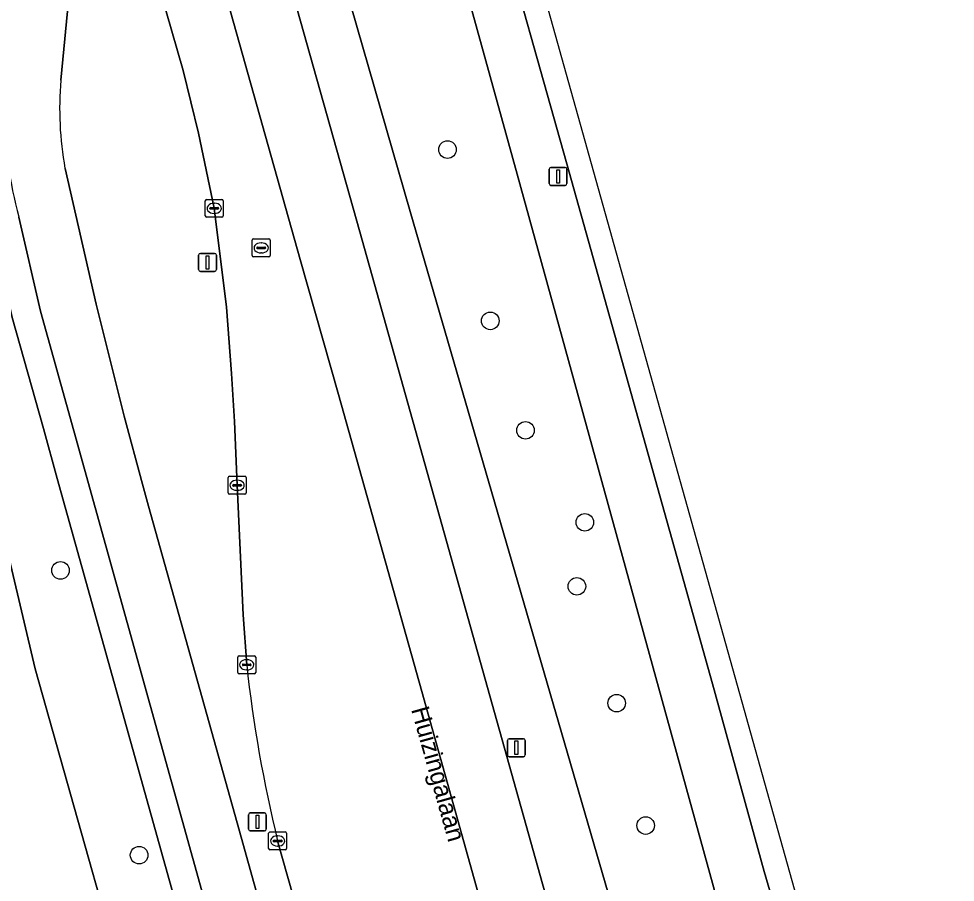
# Model space of a CAD drawing. Extents: x 158455 to 159797, y 387218 to 388672.
# Drawn here: x 159716.9 to 159769, y 387886.6 to 387934.7 of the extents above; entities that cross this region are included whole.
import ezdxf

# ---------------------------------------------------------------- set-up
doc = ezdxf.new("R2010")
doc.units = 0
for name, color, linetype in [('IMGEO_Berm_groen', 7, 'Continuous'), ('IMGEO_Boom', 7, 'Continuous'), ('IMGEO_Erf', 7, 'Continuous'), ('IMGEO_Fietspad_gesloten', 7, 'Continuous'), ('IMGEO_Groenvoorziening', 7, 'Continuous'), ('IMGEO_Kolk', 7, 'Continuous'), ('IMGEO_Lichtmast', 7, 'Continuous'), ('IMGEO_Openbare_ruimte_label', 7, 'Continuous'), ('IMGEO_OVBaan_gesloten', 7, 'Continuous'), ('IMGEO_Rijbaan_regionaal_gesloten', 7, 'Continuous'), ('IMGEO_Rioolput', 7, 'Continuous'), ('IMGEO_Voetpad_open', 7, 'Continuous')]:
    doc.layers.add(name, color=color, linetype=linetype)

msp = doc.modelspace()

# ---------------------------------------------------------------- linework, layer by layer
at = {"layer": 'IMGEO_Berm_groen'}
for points in [[(159726.858, 387965.154), (159719.152, 387992.089), (159718.836, 387993.193), (159709.57, 388026.682), (159693.688, 388089.539), (159697.615, 388090.324), (159725.968, 387994.039), (159733.401, 387966.816), (159744.661, 387926.02), (159757.732, 387878.595), (159752.327, 387877.107), (159738.707, 387923.945)], [(159738.707, 387923.945), (159752.327, 387877.107), (159757.732, 387878.595), (159744.661, 387926.02), (159733.401, 387966.816), (159726.858, 387965.154)]]:
    msp.add_lwpolyline(points, close=True, dxfattribs=at)
for points in [[(159694.291, 388071.37), (159694.93, 388068.864), (159706.964, 388025.892), (159716.822, 387990.637), (159735.911, 387922.812), (159747.834, 387880.272)], [(159762.437, 387872.897), (159760.039, 387881.617), (159758.398, 387887.256), (159755.519, 387897.675), (159747.429, 387926.601), (159734.803, 387971.44), (159716.772, 388035.358)], [(159729.623, 387898.742), (159729.434, 387901.516), (159729.089, 387908.725), (159728.939, 387912.273), (159728.786, 387914.943), (159728.509, 387918.635), (159727.821, 387924.127), (159726.94, 387928.316), (159726.094, 387931.784), (159724.838, 387936.187), (159719.369, 387955.862), (159714.004, 387975.105)], [(159719.771, 387936.253), (159719.29, 387931.254)], [(159719.52, 387926.347), (159721.247, 387918.79), (159722.806, 387912.575), (159723.828, 387908.783), (159724.168, 387907.558), (159729.095, 387889.947), (159729.317, 387889.154), (159731.988, 387879.571), (159734.442, 387870.765), (159734.791, 387869.516), (159739.776, 387851.795), (159740.716, 387848.453), (159744.843, 387835.162), (159745.789, 387832.17), (159747.828, 387825.716), (159750.56, 387817.566), (159752.292, 387812.391), (159752.452, 387811.969), (159757.936, 387797.519), (159761.723, 387787.265), (159762.739, 387784.515), (159763.087, 387783.655)], [(159745.289, 387840.14), (159743.326, 387846.639), (159742.137, 387850.643), (159739.581, 387859.728), (159736.753, 387869.771), (159733.905, 387879.846), (159731.345, 387888.945)]]:
    msp.add_lwpolyline(points, dxfattribs=at)
for centre, radius, start, end in [((159737.912, 387929.668), 18.69, 175.132, 190.2352), ((159805.277, 387906.99), 76.102, 186.22175, 193.71613)]:
    msp.add_arc(centre, radius, start, end, dxfattribs=at)
at = {"layer": 'IMGEO_Boom'}
for centre in [(159740.789, 387927.395), (159743.168, 387917.868), (159745.126, 387911.78), (159748.426, 387906.664), (159719.268, 387903.991), (159747.984, 387903.106), (159750.194, 387896.611), (159751.807, 387889.803), (159723.641, 387888.157)]:
    msp.add_circle(centre, 0.489, dxfattribs=at)
at = {"layer": 'IMGEO_Erf'}
msp.add_lwpolyline([(159730.952, 387852.111), (159717.859, 387898.513), (159715.096, 387910.154), (159706.134, 387925.158), (159702.923, 387923.297), (159699.443, 387929.303), (159702.654, 387931.163), (159701.675, 387932.855), (159698.454, 387931.01), (159682.894, 387922.1)], dxfattribs=at)
at = {"layer": 'IMGEO_Fietspad_gesloten'}
for points in [[(159719.29, 387931.254), (159719.771, 387936.253)], [(159724.168, 387907.558), (159723.828, 387908.783), (159722.806, 387912.575), (159721.247, 387918.79), (159719.52, 387926.347)], [(159716.947, 387923.645), (159718.161, 387918.411), (159720.007, 387911.755), (159727.23, 387885.831), (159731.98, 387868.76), (159737.376, 387849.541)], [(159750.445, 387808.918), (159754.355, 387798.684), (159760.304, 387783.107), (159763.087, 387783.655), (159762.739, 387784.515), (159761.723, 387787.265), (159757.936, 387797.519), (159752.452, 387811.969), (159752.292, 387812.391), (159750.56, 387817.566), (159747.828, 387825.716), (159745.789, 387832.17), (159744.843, 387835.162), (159740.716, 387848.453), (159739.776, 387851.795), (159734.791, 387869.516), (159734.442, 387870.765), (159731.988, 387879.571), (159729.317, 387889.154), (159729.095, 387889.947), (159724.168, 387907.558)]]:
    msp.add_lwpolyline(points, dxfattribs=at)
for centre, radius, start, end in [((159737.912, 387929.668), 18.69, 175.132, 190.2352), ((159739.512, 387929.67), 23.356, 180.3377, 194.9485)]:
    msp.add_arc(centre, radius, start, end, dxfattribs=at)
at = {"layer": 'IMGEO_Groenvoorziening'}
msp.add_lwpolyline([(159734.493, 387853.894), (159730.257, 387869.058), (159725.552, 387885.935), (159719.08, 387909.1), (159718.33, 387911.879), (159716.587, 387918.054), (159715.605, 387922.351), (159712.356, 387921.695), (159715.096, 387910.154), (159717.859, 387898.513), (159730.952, 387852.111), (159731.956, 387848.726), (159733.892, 387842.111), (159738.117, 387827.188), (159739.944, 387820.737), (159743.77, 387807.046), (159745.627, 387800.347), (159748.79, 387789.365), (159738.882, 387783.684), (159754.975, 387781.837), (159757.843, 387781.492)], dxfattribs=at)
at = {"layer": 'IMGEO_Kolk'}
for p, q in [((159727.395, 387924.627), (159728.247, 387924.627)), ((159727.32, 387923.701), (159727.32, 387924.553)), ((159727.579, 387924.121), (159727.579, 387924.133)), ((159727.622, 387924.17), (159728.02, 387924.17)), ((159727.808, 387924.407), (159727.833, 387924.407)), ((159728.063, 387924.133), (159728.063, 387924.121)), ((159728.321, 387924.553), (159728.321, 387923.701)), ((159728.247, 387923.627), (159727.395, 387923.627)), ((159728.017, 387924.084), (159727.619, 387924.084)), ((159727.831, 387923.847), (159727.806, 387923.847)), ((159728.588, 387908.299), (159728.588, 387909.151)), ((159728.663, 387909.225), (159729.515, 387909.225)), ((159729.076, 387909.005), (159729.101, 387909.005)), ((159729.589, 387909.151), (159729.589, 387908.299)), ((159728.847, 387908.719), (159728.847, 387908.731)), ((159729.285, 387908.682), (159728.887, 387908.682)), ((159728.89, 387908.768), (159729.288, 387908.768)), ((159729.331, 387908.731), (159729.331, 387908.719)), ((159729.515, 387908.225), (159728.663, 387908.225)), ((159729.099, 387908.445), (159729.074, 387908.445)), ((159729.122, 387898.316), (159729.122, 387899.168)), ((159729.197, 387899.242), (159730.049, 387899.242)), ((159730.123, 387899.168), (159730.123, 387898.316)), ((159729.381, 387898.736), (159729.381, 387898.748)), ((159729.819, 387898.699), (159729.421, 387898.699)), ((159729.424, 387898.785), (159729.822, 387898.785)), ((159729.61, 387899.022), (159729.635, 387899.022)), ((159729.865, 387898.748), (159729.865, 387898.736)), ((159730.049, 387898.242), (159729.197, 387898.242)), ((159729.633, 387898.462), (159729.608, 387898.462)), ((159730.844, 387888.519), (159730.844, 387889.371)), ((159730.919, 387889.445), (159731.771, 387889.445)), ((159731.332, 387889.225), (159731.357, 387889.225)), ((159731.845, 387889.371), (159731.845, 387888.519)), ((159731.103, 387888.939), (159731.103, 387888.951)), ((159731.541, 387888.902), (159731.143, 387888.902)), ((159731.146, 387888.988), (159731.544, 387888.988)), ((159731.587, 387888.951), (159731.587, 387888.939)), ((159731.771, 387888.445), (159730.919, 387888.445)), ((159731.355, 387888.665), (159731.33, 387888.665))]:
    msp.add_line(p, q, dxfattribs=at)
for points in [[(159727.395, 387924.627), (159728.247, 387924.627)], [(159727.32, 387923.701), (159727.32, 387924.553)], [(159728.321, 387924.553), (159728.321, 387923.701)], [(159728.247, 387923.627), (159727.395, 387923.627)], [(159728.588, 387908.299), (159728.588, 387909.151)], [(159728.663, 387909.225), (159729.515, 387909.225)], [(159729.589, 387909.151), (159729.589, 387908.299)], [(159729.515, 387908.225), (159728.663, 387908.225)], [(159729.122, 387898.316), (159729.122, 387899.168)], [(159729.197, 387899.242), (159730.049, 387899.242)], [(159730.123, 387899.168), (159730.123, 387898.316)], [(159730.049, 387898.242), (159729.197, 387898.242)], [(159730.844, 387888.519), (159730.844, 387889.371)], [(159730.919, 387889.445), (159731.771, 387889.445)], [(159731.845, 387889.371), (159731.845, 387888.519)], [(159731.771, 387888.445), (159730.919, 387888.445)]]:
    msp.add_lwpolyline(points, dxfattribs=at)
for centre, radius, start, end in [((159727.397, 387924.551), 0.0765, 91.552, 178.448), ((159727.397, 387924.551), 0.0765, 91.552, 178.448), ((159728.245, 387924.551), 0.0765, 1.552, 88.448), ((159728.245, 387924.551), 0.0765, 1.552, 88.448), ((159727.619, 387924.13), 0.0403, 85.8775, 175.7526), ((159727.616, 387924.12), 0.0366, 178.938, 274.7102), ((159728.02, 387924.127), 0.043, 264.8664, 352.4533), ((159728.024, 387924.132), 0.0386, 1.7309, 96.639), ((159727.397, 387923.703), 0.0765, 181.552, 268.448), ((159727.397, 387923.703), 0.0765, 181.552, 268.448), ((159728.245, 387923.703), 0.0765, 271.552, 358.448), ((159728.245, 387923.703), 0.0765, 271.552, 358.448), ((159728.665, 387909.149), 0.0765, 91.552, 178.448), ((159728.665, 387909.149), 0.0765, 91.552, 178.448), ((159729.513, 387909.149), 0.0765, 1.552, 88.448), ((159729.513, 387909.149), 0.0765, 1.552, 88.448), ((159728.887, 387908.728), 0.0403, 85.8775, 175.7526), ((159728.884, 387908.718), 0.0366, 178.938, 274.7102), ((159729.288, 387908.725), 0.043, 264.8664, 352.4533), ((159729.292, 387908.73), 0.0386, 1.7309, 96.639), ((159728.665, 387908.301), 0.0765, 181.552, 268.448), ((159728.665, 387908.301), 0.0765, 181.552, 268.448), ((159729.513, 387908.301), 0.0765, 271.552, 358.448), ((159729.513, 387908.301), 0.0765, 271.552, 358.448), ((159729.199, 387899.166), 0.0765, 91.552, 178.448), ((159729.199, 387899.166), 0.0765, 91.552, 178.448), ((159730.047, 387899.166), 0.0765, 1.552, 88.448), ((159730.047, 387899.166), 0.0765, 1.552, 88.448), ((159729.421, 387898.745), 0.0403, 85.8775, 175.7526), ((159729.418, 387898.735), 0.0366, 178.938, 274.7102), ((159729.822, 387898.742), 0.043, 264.8664, 352.4533), ((159729.826, 387898.747), 0.0386, 1.7309, 96.639), ((159729.199, 387898.318), 0.0765, 181.552, 268.448), ((159729.199, 387898.318), 0.0765, 181.552, 268.448), ((159730.047, 387898.318), 0.0765, 271.552, 358.448), ((159730.047, 387898.318), 0.0765, 271.552, 358.448), ((159730.921, 387889.369), 0.0765, 91.552, 178.448), ((159730.921, 387889.369), 0.0765, 91.552, 178.448), ((159731.769, 387889.369), 0.0765, 1.552, 88.448), ((159731.769, 387889.369), 0.0765, 1.552, 88.448), ((159731.143, 387888.948), 0.0403, 85.8775, 175.7526), ((159731.14, 387888.938), 0.0366, 178.938, 274.7102), ((159731.544, 387888.945), 0.043, 264.8664, 352.4533), ((159731.548, 387888.95), 0.0386, 1.7309, 96.639), ((159730.921, 387888.521), 0.0765, 181.552, 268.448), ((159730.921, 387888.521), 0.0765, 181.552, 268.448), ((159731.769, 387888.521), 0.0765, 271.552, 358.448), ((159731.769, 387888.521), 0.0765, 271.552, 358.448)]:
    msp.add_arc(centre, radius, start, end, dxfattribs=at)
for centre, major_axis, ratio, start_param, end_param in [((159727.807, 387924.127), (-0.387, 0.002), 0.722429, 4.712389, 7.853982), ((159727.832, 387924.127), (-0.39, 0.002), 0.717154, 1.570796, 4.712389), ((159729.075, 387908.725), (-0.387, 0.002), 0.722429, 4.712389, 7.853982), ((159729.1, 387908.725), (-0.39, 0.002), 0.717154, 1.570796, 4.712389), ((159729.609, 387898.742), (-0.387, 0.002), 0.722429, 4.712389, 7.853982), ((159729.634, 387898.742), (-0.39, 0.002), 0.717154, 1.570796, 4.712389), ((159731.331, 387888.945), (-0.387, 0.002), 0.722429, 4.712389, 7.853982), ((159731.356, 387888.945), (-0.39, 0.002), 0.717154, 1.570796, 4.712389)]:
    msp.add_ellipse(centre, major_axis=major_axis, ratio=ratio, start_param=start_param, end_param=end_param, dxfattribs=at)
at = {"layer": 'IMGEO_Lichtmast'}
for p, q in [((159746.444, 387925.5), (159746.444, 387926.3)), ((159746.444, 387926.3), (159746.444, 387925.5)), ((159746.544, 387926.4), (159747.334, 387926.4)), ((159747.334, 387926.4), (159746.544, 387926.4)), ((159747.434, 387926.3), (159747.434, 387925.5)), ((159747.434, 387925.5), (159747.434, 387926.3)), ((159747.334, 387925.4), (159746.544, 387925.4)), ((159746.544, 387925.4), (159747.334, 387925.4)), ((159726.947, 387920.717), (159726.947, 387921.517)), ((159726.947, 387921.517), (159726.947, 387920.717)), ((159727.047, 387921.617), (159727.837, 387921.617)), ((159727.837, 387921.617), (159727.047, 387921.617)), ((159727.937, 387921.517), (159727.937, 387920.717)), ((159727.937, 387920.717), (159727.937, 387921.517)), ((159727.837, 387920.617), (159727.047, 387920.617)), ((159727.047, 387920.617), (159727.837, 387920.617)), ((159744.122, 387893.731), (159744.122, 387894.531)), ((159744.122, 387894.531), (159744.122, 387893.731)), ((159744.222, 387894.631), (159745.012, 387894.631)), ((159745.012, 387894.631), (159744.222, 387894.631)), ((159745.112, 387894.531), (159745.112, 387893.731)), ((159745.112, 387893.731), (159745.112, 387894.531)), ((159745.012, 387893.631), (159744.222, 387893.631)), ((159744.222, 387893.631), (159745.012, 387893.631)), ((159729.723, 387889.606), (159729.723, 387890.406)), ((159729.723, 387890.406), (159729.723, 387889.606)), ((159729.823, 387890.506), (159730.613, 387890.506)), ((159730.613, 387890.506), (159729.823, 387890.506)), ((159730.713, 387890.406), (159730.713, 387889.606)), ((159730.713, 387889.606), (159730.713, 387890.406)), ((159730.613, 387889.506), (159729.823, 387889.506)), ((159729.823, 387889.506), (159730.613, 387889.506))]:
    msp.add_line(p, q, dxfattribs=at)
for points in [[(159746.864, 387926.275), (159747.014, 387926.275), (159747.014, 387925.525), (159746.864, 387925.525), (159746.864, 387926.275)], [(159727.367, 387921.492), (159727.517, 387921.492), (159727.517, 387920.742), (159727.367, 387920.742), (159727.367, 387921.492)], [(159744.542, 387894.506), (159744.692, 387894.506), (159744.692, 387893.756), (159744.542, 387893.756), (159744.542, 387894.506)], [(159730.143, 387890.381), (159730.293, 387890.381), (159730.293, 387889.631), (159730.143, 387889.631), (159730.143, 387890.381)]]:
    msp.add_lwpolyline(points, dxfattribs=at)
for centre, start, end in [((159746.544, 387926.3), 90, 180), ((159746.544, 387926.3), 90, 180), ((159747.334, 387926.3), 0, 90), ((159747.334, 387926.3), 360, 90), ((159746.544, 387925.5), 180, 270), ((159746.544, 387925.5), 180, 270), ((159747.334, 387925.5), 270, 0), ((159747.334, 387925.5), 270, 0), ((159727.047, 387921.517), 90, 180), ((159727.047, 387921.517), 90, 180), ((159727.837, 387921.517), 0, 90), ((159727.837, 387921.517), 360, 90), ((159727.047, 387920.717), 180, 270), ((159727.047, 387920.717), 180, 270), ((159727.837, 387920.717), 270, 0), ((159727.837, 387920.717), 270, 0), ((159744.222, 387894.531), 90, 180), ((159744.222, 387894.531), 90, 180), ((159745.012, 387894.531), 0, 90), ((159745.012, 387894.531), 360, 90), ((159744.222, 387893.731), 180, 270), ((159744.222, 387893.731), 180, 270), ((159745.012, 387893.731), 270, 0), ((159745.012, 387893.731), 270, 0), ((159729.823, 387890.406), 90, 180), ((159729.823, 387890.406), 90, 180), ((159730.613, 387890.406), 0, 90), ((159730.613, 387890.406), 360, 90), ((159729.823, 387889.606), 180, 270), ((159729.823, 387889.606), 180, 270), ((159730.613, 387889.606), 270, 0), ((159730.613, 387889.606), 270, 0)]:
    msp.add_arc(centre, 0.1, start, end, dxfattribs=at)
at = {"layer": 'IMGEO_OVBaan_gesloten'}
for points in [[(159769.025, 387858.073), (159763.999, 387872.286), (159743.358, 387946.02), (159734.05, 387979.268), (159702.382, 388092.39)], [(159690.247, 388072.875), (159690.863, 388070.203), (159692.413, 388064.553), (159703.452, 388025.178), (159713.268, 387990.016), (159732.591, 387921.282), (159734.73, 387913.778), (159739.359, 387897.267), (159743.331, 387883.05), (159744.564, 387878.664)], [(159747.834, 387880.272), (159735.911, 387922.812), (159716.822, 387990.637), (159706.964, 388025.892), (159694.93, 388068.864), (159694.291, 388071.37)], [(159707.057, 388069.688), (159709.542, 388060.989), (159716.772, 388035.358), (159734.803, 387971.44), (159747.429, 387926.601), (159755.519, 387897.675), (159758.398, 387887.256), (159760.039, 387881.617), (159762.437, 387872.897)]]:
    msp.add_lwpolyline(points, dxfattribs=at)
at = {"layer": 'IMGEO_Rijbaan_regionaal_gesloten'}
for points in [[(159744.564, 387878.664), (159743.331, 387883.05), (159739.359, 387897.267), (159734.73, 387913.778), (159732.591, 387921.282), (159713.268, 387990.016), (159703.452, 388025.178), (159692.413, 388064.553), (159690.863, 388070.203), (159690.247, 388072.875)], [(159714.004, 387975.105), (159719.369, 387955.862), (159724.838, 387936.187), (159726.094, 387931.784), (159726.94, 387928.316), (159727.821, 387924.127), (159728.509, 387918.635), (159728.786, 387914.943), (159728.939, 387912.273), (159729.089, 387908.725), (159729.434, 387901.516), (159729.623, 387898.742)], [(159731.345, 387888.945), (159733.905, 387879.846), (159736.753, 387869.771), (159739.581, 387859.728), (159742.137, 387850.643), (159743.326, 387846.639), (159745.289, 387840.14)]]:
    msp.add_lwpolyline(points, dxfattribs=at)
msp.add_arc((159805.277, 387906.99), 76.102, 186.22175, 193.71613, dxfattribs=at)
at = {"layer": 'IMGEO_Rioolput'}
for p, q in [((159729.931, 387921.5), (159729.931, 387922.352)), ((159730.006, 387922.426), (159730.858, 387922.426)), ((159730.419, 387922.206), (159730.444, 387922.206)), ((159730.932, 387922.352), (159730.932, 387921.5)), ((159730.19, 387921.92), (159730.19, 387921.932)), ((159730.628, 387921.883), (159730.23, 387921.883)), ((159730.233, 387921.969), (159730.631, 387921.969)), ((159730.442, 387921.646), (159730.417, 387921.646)), ((159730.674, 387921.932), (159730.674, 387921.92)), ((159730.858, 387921.426), (159730.006, 387921.426))]:
    msp.add_line(p, q, dxfattribs=at)
for points in [[(159729.931, 387921.5), (159729.931, 387922.352)], [(159730.006, 387922.426), (159730.858, 387922.426)], [(159730.932, 387922.352), (159730.932, 387921.5)], [(159730.858, 387921.426), (159730.006, 387921.426)]]:
    msp.add_lwpolyline(points, dxfattribs=at)
for centre, radius, start, end in [((159730.008, 387922.35), 0.0765, 91.552, 178.448), ((159730.008, 387922.35), 0.0765, 91.552, 178.448), ((159730.856, 387922.35), 0.0765, 1.552, 88.448), ((159730.856, 387922.35), 0.0765, 1.552, 88.448), ((159730.008, 387921.502), 0.0765, 181.552, 268.448), ((159730.008, 387921.502), 0.0765, 181.552, 268.448), ((159730.23, 387921.929), 0.0403, 85.8775, 175.7526), ((159730.227, 387921.919), 0.0366, 178.938, 274.7102), ((159730.631, 387921.926), 0.043, 264.8664, 352.4533), ((159730.635, 387921.931), 0.0386, 1.7309, 96.639), ((159730.856, 387921.502), 0.0765, 271.552, 358.448), ((159730.856, 387921.502), 0.0765, 271.552, 358.448)]:
    msp.add_arc(centre, radius, start, end, dxfattribs=at)
for centre, major_axis, ratio, start_param, end_param in [((159730.418, 387921.926), (-0.387, 0.002), 0.722429, 4.712389, 7.853982), ((159730.443, 387921.926), (-0.39, 0.002), 0.717154, 1.570796, 4.712389)]:
    msp.add_ellipse(centre, major_axis=major_axis, ratio=ratio, start_param=start_param, end_param=end_param, dxfattribs=at)
at = {"layer": 'IMGEO_Voetpad_open'}
for points in [[(159737.376, 387849.541), (159731.98, 387868.76), (159727.23, 387885.831), (159720.007, 387911.755), (159718.161, 387918.411), (159716.947, 387923.645)], [(159715.44, 387923.072), (159715.605, 387922.351), (159716.587, 387918.054), (159718.33, 387911.879), (159719.08, 387909.1), (159725.552, 387885.935), (159730.257, 387869.058), (159734.493, 387853.894), (159735.738, 387849.481), (159740.49, 387834.037), (159744.38, 387821.895), (159746.815, 387814.625), (159748.368, 387810.046), (159754.129, 387794.819), (159758.541, 387783.164), (159758.837, 387782.352), (159760.304, 387783.107), (159754.355, 387798.684)]]:
    msp.add_lwpolyline(points, dxfattribs=at)
msp.add_arc((159739.512, 387929.67), 23.356, 180.3377, 194.9485, dxfattribs=at)

# ---------------------------------------------------------------- texts
at = {"layer": 'IMGEO_Openbare_ruimte_label'}
msp.add_text('Huizingalaan', height=1, rotation=285.6621, dxfattribs=at).set_placement((159738.761, 387896.266))

doc.saveas('drawing.dxf')
